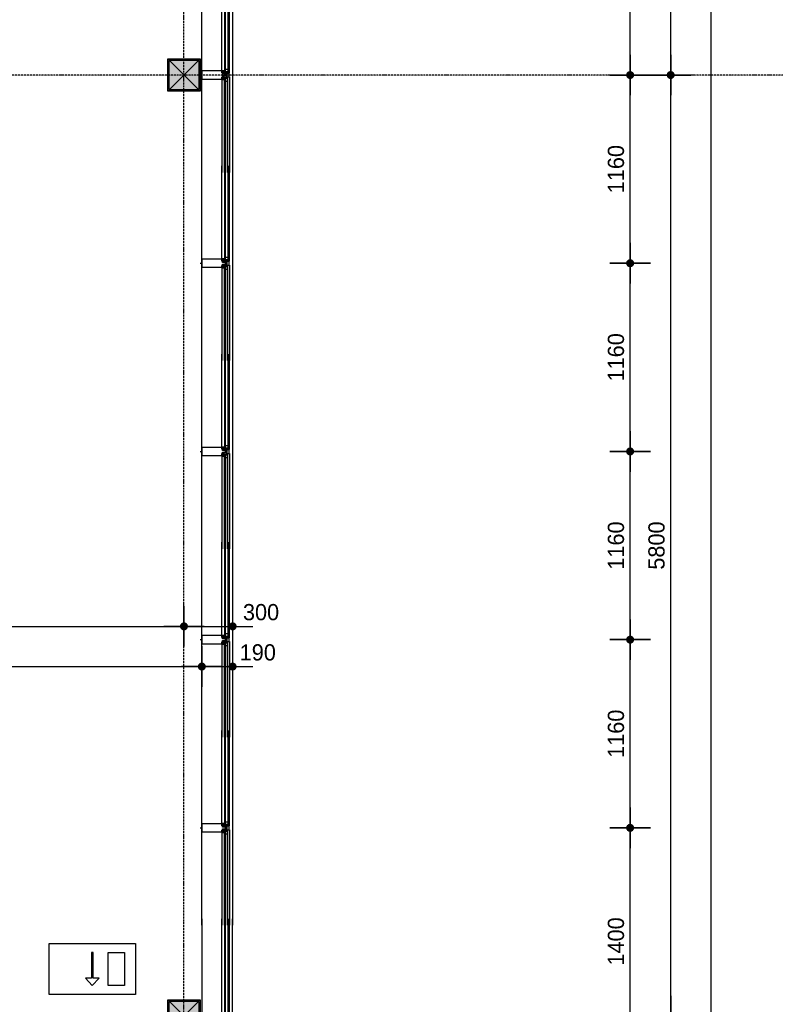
# Model space of a CAD drawing. Header units: millimetres. Extents: x -297000 to 504135, y -166520 to 252050.
# Tile 320 of 416: x 34512 to 39170, y 9498 to 15566. Entities that reach past the tile are written whole.
import ezdxf

# ---------------------------------------------------------------- set-up
doc = ezdxf.new("R2010")
doc.units = ezdxf.units.MM
doc.header["$MEASUREMENT"] = 0
doc.linetypes.add('ACAD_ISO10W100', pattern=[18, 12, -3, 0, -3])
doc.linetypes.add('CENTER', pattern=[50.8, 31.75, -6.35, 6.35, -6.35])
doc.layers.get('Defpoints').update_dxf_attribs({"color": 6})
for name, color, linetype in [('010_D0050_D', 1, 'Continuous'), ('040_AXPRI_B', 9, 'CENTER'), ('080_SYMBO_G', 1, 'Continuous'), ('210_WALEX_E', 2, 'Continuous'), ('299_CONCR_H', 251, 'Continuous'), ('299_STEEL_G', 3, 'Continuous'), ('310_WINDO_E', 1, 'Continuous')]:
    doc.layers.add(name, color=color, linetype=linetype)
doc.styles.add('VMX 2 MEDIUM 50', font='unvr55w.TTF', dxfattribs={"height": 100})
doc.dimstyles.new('VMX 50', dxfattribs={"dimscale": 50, "dimtxt": 1, "dimasz": 1, "dimexe": 2, "dimexo": 2, "dimgap": 0.7, "dimtad": 1, "dimdec": 0, "dimdsep": 46, "dimtxsty": 'VMX 2 MEDIUM 50', "dimblk1": 'VMX-DIM-ARROW', "dimblk2": 'VMX-DIM-ARROW', "dimsah": 1, "dimcen": 1, "dimdle": 2, "dimse1": 1, "dimse2": 1, "dimclrd": 256, "dimclre": 256, "dimclrt": 256, "dimadec": 0, "dimazin": 0, "dimtm": 1e-09, "dimtfac": 1, "dimtdec": 0, "dimtmove": 2, "dimatfit": 2, "dimldrblk": 'VMX-DIM-ARROW', "dimfxl": 0, "dimtolj": 2, "dimlwd": -1, "dimarcsym": 0})

# ---------------------------------------------------------------- blocks, each defined once
blk = doc.blocks.new('VMX-DIM-ARROW')
h = blk.add_hatch(color=256)
edge = h.paths.add_edge_path()
edge.add_arc((0, 0), 0.5, 0, 360)
for p, q in [((0, 2.5), (0, -2.5)), ((-2.5, 0), (2.5, 0))]:
    blk.add_line(p, q)
blk = doc.blocks.new('*D50')
at = {"layer": '010_D0050_D'}
blk.add_line((38275, 9235), (38275, 10535), dxfattribs=at)
at = {"layer": 'Defpoints', "color": 0}
for p in [(35780, 10585), (38275, 10585), (35780, 9185)]:
    blk.add_point(p, dxfattribs=at)
at = {"layer": '010_D0050_D', "xscale": 50, "yscale": 50, "zscale": 50}
for p, rotation in [((38275, 10585), 90), ((38275, 9185), 270)]:
    blk.add_blockref('VMX-DIM-ARROW', p, dxfattribs=dict(at, rotation=rotation))
at = {"layer": '010_D0050_D', "insert": (38188.1, 9885), "char_height": 100, "attachment_point": 5, "rotation": 90, "style": 'VMX 2 MEDIUM 50'}
blk.add_mtext('\\A2;1400', dxfattribs=at)
blk = doc.blocks.new('*D51')
at = {"layer": '010_D0050_D'}
blk.add_line((38275, 10635), (38275, 11695), dxfattribs=at)
at = {"layer": 'Defpoints', "color": 0}
for p in [(35625, 11745), (38275, 11745), (35780, 10585)]:
    blk.add_point(p, dxfattribs=at)
at = {"layer": '010_D0050_D', "xscale": 50, "yscale": 50, "zscale": 50}
for p, rotation in [((38275, 11745), 90), ((38275, 10585), 270)]:
    blk.add_blockref('VMX-DIM-ARROW', p, dxfattribs=dict(at, rotation=rotation))
at = {"layer": '010_D0050_D', "insert": (38188.1, 11165), "char_height": 100, "attachment_point": 5, "rotation": 90, "style": 'VMX 2 MEDIUM 50'}
blk.add_mtext('\\A2;1160', dxfattribs=at)
blk = doc.blocks.new('*D53')
at = {"layer": '010_D0050_D'}
blk.add_line((38275, 11795), (38275, 12855), dxfattribs=at)
at = {"layer": 'Defpoints', "color": 0}
for p in [(35625, 12905), (38275, 12905), (35625, 11745)]:
    blk.add_point(p, dxfattribs=at)
at = {"layer": '010_D0050_D', "xscale": 50, "yscale": 50, "zscale": 50}
for p, rotation in [((38275, 12905), 90), ((38275, 11745), 270)]:
    blk.add_blockref('VMX-DIM-ARROW', p, dxfattribs=dict(at, rotation=rotation))
at = {"layer": '010_D0050_D', "insert": (38188.1, 12325), "char_height": 100, "attachment_point": 5, "rotation": 90, "style": 'VMX 2 MEDIUM 50'}
blk.add_mtext('\\A2;1160', dxfattribs=at)
blk = doc.blocks.new('*D54')
at = {"layer": '010_D0050_D'}
blk.add_line((38275, 12955), (38275, 14015), dxfattribs=at)
at = {"layer": 'Defpoints', "color": 0}
for p in [(35625, 14065), (38275, 14065), (35625, 12905)]:
    blk.add_point(p, dxfattribs=at)
at = {"layer": '010_D0050_D', "xscale": 50, "yscale": 50, "zscale": 50}
for p, rotation in [((38275, 14065), 90), ((38275, 12905), 270)]:
    blk.add_blockref('VMX-DIM-ARROW', p, dxfattribs=dict(at, rotation=rotation))
at = {"layer": '010_D0050_D', "insert": (38188.1, 13485), "char_height": 100, "attachment_point": 5, "rotation": 90, "style": 'VMX 2 MEDIUM 50'}
blk.add_mtext('\\A2;1160', dxfattribs=at)
blk = doc.blocks.new('*D55')
at = {"layer": '010_D0050_D'}
blk.add_line((38275, 14115), (38275, 15175), dxfattribs=at)
at = {"layer": 'Defpoints', "color": 0}
for p in [(35625, 15225), (38275, 15225), (35625, 14065)]:
    blk.add_point(p, dxfattribs=at)
at = {"layer": '010_D0050_D', "xscale": 50, "yscale": 50, "zscale": 50}
for p, rotation in [((38275, 15225), 90), ((38275, 14065), 270)]:
    blk.add_blockref('VMX-DIM-ARROW', p, dxfattribs=dict(at, rotation=rotation))
at = {"layer": '010_D0050_D', "insert": (38188.1, 14645), "char_height": 100, "attachment_point": 5, "rotation": 90, "style": 'VMX 2 MEDIUM 50'}
blk.add_mtext('\\A2;1160', dxfattribs=at)
blk = doc.blocks.new('*D56')
at = {"layer": '010_D0050_D'}
blk.add_line((38275, 15275), (38275, 16335), dxfattribs=at)
at = {"layer": 'Defpoints', "color": 0}
for p in [(35625, 16385), (38275, 16385), (35625, 15225)]:
    blk.add_point(p, dxfattribs=at)
at = {"layer": '010_D0050_D', "xscale": 50, "yscale": 50, "zscale": 50}
for p, rotation in [((38275, 16385), 90), ((38275, 15225), 270)]:
    blk.add_blockref('VMX-DIM-ARROW', p, dxfattribs=dict(at, rotation=rotation))
at = {"layer": '010_D0050_D', "insert": (38188.1, 15805), "char_height": 100, "attachment_point": 5, "rotation": 90, "style": 'VMX 2 MEDIUM 50'}
blk.add_mtext('\\A2;1160', dxfattribs=at)
blk = doc.blocks.new('*D201')
at = {"layer": '010_D0050_D'}
blk.add_line((29825, 11827), (35475, 11827), dxfattribs=at)
at = {"layer": 'Defpoints', "color": 0}
for p in [(29775, 11913.9), (35525, 11913.9), (35525, 11827)]:
    blk.add_point(p, dxfattribs=at)
at = {"layer": '010_D0050_D', "xscale": 50, "yscale": 50, "zscale": 50, "rotation": 180}
blk.add_blockref('VMX-DIM-ARROW', (29775, 11827), dxfattribs=at)
at = {"layer": '010_D0050_D', "xscale": 50, "yscale": 50, "zscale": 50}
blk.add_blockref('VMX-DIM-ARROW', (35525, 11827), dxfattribs=at)
at = {"layer": '010_D0050_D', "insert": (32650, 11913.9), "char_height": 100, "attachment_point": 5, "style": 'VMX 2 MEDIUM 50'}
blk.add_mtext('\\A2;5750', dxfattribs=at)
blk = doc.blocks.new('*D202')
at = {"layer": '010_D0050_D'}
blk.add_line((35575, 11827), (35775, 11827), dxfattribs=at)
at = {"layer": 'Defpoints', "color": 0}
for p in [(35825, 12027), (35525, 11822.2), (35825, 11827)]:
    blk.add_point(p, dxfattribs=at)
at = {"layer": '010_D0050_D', "xscale": 50, "yscale": 50, "zscale": 50, "rotation": 180}
blk.add_blockref('VMX-DIM-ARROW', (35525, 11827), dxfattribs=at)
at = {"layer": '010_D0050_D', "xscale": 50, "yscale": 50, "zscale": 50}
blk.add_blockref('VMX-DIM-ARROW', (35825, 11827), dxfattribs=at)
at = {"layer": '010_D0050_D', "insert": (36000, 11913.9), "char_height": 100, "attachment_point": 5, "style": 'VMX 2 MEDIUM 50'}
blk.add_mtext('\\A2;300', dxfattribs=at)
blk = doc.blocks.new('*D223')
at = {"layer": '010_D0050_D'}
blk.add_line((29825, 11579), (35585, 11579), dxfattribs=at)
at = {"layer": 'Defpoints', "color": 0}
for p in [(29775, 12657), (35635, 11745), (35635, 11579)]:
    blk.add_point(p, dxfattribs=at)
at = {"layer": '010_D0050_D', "xscale": 50, "yscale": 50, "zscale": 50, "rotation": 180}
blk.add_blockref('VMX-DIM-ARROW', (29775, 11579), dxfattribs=at)
at = {"layer": '010_D0050_D', "xscale": 50, "yscale": 50, "zscale": 50}
blk.add_blockref('VMX-DIM-ARROW', (35635, 11579), dxfattribs=at)
at = {"layer": '010_D0050_D', "insert": (32705, 11665.9), "char_height": 100, "attachment_point": 5, "style": 'VMX 2 MEDIUM 50'}
blk.add_mtext('\\A2;5860', dxfattribs=at)
blk = doc.blocks.new('*D225')
at = {"layer": '010_D0050_D'}
blk.add_line((35685, 11579), (35775, 11579), dxfattribs=at)
at = {"layer": 'Defpoints', "color": 0}
for p in [(35635, 11704), (35825, 11704), (35825, 11579)]:
    blk.add_point(p, dxfattribs=at)
at = {"layer": '010_D0050_D', "xscale": 50, "yscale": 50, "zscale": 50, "rotation": 180}
blk.add_blockref('VMX-DIM-ARROW', (35635, 11579), dxfattribs=at)
at = {"layer": '010_D0050_D', "xscale": 50, "yscale": 50, "zscale": 50}
blk.add_blockref('VMX-DIM-ARROW', (35825, 11579), dxfattribs=at)
at = {"layer": '010_D0050_D', "insert": (35980, 11665.9), "char_height": 100, "attachment_point": 5, "style": 'VMX 2 MEDIUM 50'}
blk.add_mtext('\\A2;190', dxfattribs=at)
blk = doc.blocks.new('GRID01')
at = {"layer": '040_AXPRI_B', "linetype": 'ACAD_ISO10W100'}
for p, q in [((0, -3742), (0, 26942)), ((3749.9, 5800), (-26942, 5800))]:
    blk.add_line(p, q, dxfattribs=at)
blk = doc.blocks.new('ALCOA_gevel')
at = {"layer": '310_WINDO_E', "color": 8}
blk.add_line((234, -25), (234, -600), dxfattribs=at)
blk.add_line((234, -25), (234, -600), dxfattribs=at)
blk.add_line((234, -25), (234, -600), dxfattribs=at)
blk.add_line((234, -25), (234, -600), dxfattribs=at)
for points in [[(110, -600), (110, 600)], [(234, 25), (234, 600)], [(300, 600), (300, -600)], [(234, 13.5), (234, 28.5), (249, 28.5), (249, 13.5), (234, 13.5)], [(234, 13.5), (249, 28.5)], [(234, 28.5), (249, 13.5)], [(275.5, 12), (275.5, -12)], [(234, -13.5), (234, -28.5), (249, -28.5), (249, -13.5), (234, -13.5)], [(234, -13.5), (249, -28.5)], [(234, -28.5), (249, -13.5)], [(234, -25), (234, -600)]]:
    blk.add_lwpolyline(points, dxfattribs=at)
at = {"layer": '310_WINDO_E'}
for points in [[(249, 600), (249, 14.2), (255, 14.2), (255, 600)], [(271, 600), (271, 12), (280, 12), (280, 600)], [(255, 37), (271, 37)], [(255, 14.2), (271, 14.2)], [(249, -600), (249, -14.2), (255, -14.2), (255, -600)], [(255, -14.2), (271, -14.2)], [(255, -37), (271, -37)], [(271, -600), (271, -12), (280, -12), (280, -600)]]:
    blk.add_lwpolyline(points, dxfattribs=at)
at = {"layer": '310_WINDO_E', "color": 2}
blk.add_lwpolyline([(112, -25), (234, -25), (234, -13.5), (236.5, -13.5), (236.5, -5), (255, -5), (255, 5), (236.5, 5), (236.5, 13.5), (234, 13.5), (234, 25), (112, 25, 0.414214), (110, 23), (110, -23, 0.414214)], format="xyb", close=True, dxfattribs=at)
blk.add_lwpolyline([(260.5, 20), (260.5, -20), (265.5, -20), (265.5, 20), (260.5, 20)], dxfattribs=at)
at = {"layer": 'Defpoints', "ltscale": 20}
blk.add_lwpolyline([(100, 0), (110, 0)], dxfattribs=at)
blk = doc.blocks.new('K200x200x8+BETON')
at = {"layer": '299_CONCR_H'}
h = blk.add_hatch(color=256, dxfattribs=at)
edge = h.paths.add_edge_path()
edge.add_line((-92, -84), (-92, 84))
edge.add_arc((-84, 84), 8, 90, 180, ccw=False)
edge.add_line((-84, 92), (84, 92))
edge.add_arc((84, 84), 8, 0, 90, ccw=False)
edge.add_line((92, 84), (92, -84))
edge.add_arc((84, -84), 8, -90, 0, ccw=False)
edge.add_line((84, -92), (-84, -92))
edge.add_arc((-84, -84), 8, 180, 270, ccw=False)
at = {"layer": '299_STEEL_G'}
for points in [[(-100, -88), (-100, 88, -0.414214), (-88, 100), (88, 100, -0.414214), (100, 88), (100, -88, -0.414214), (88, -100), (-88, -100, -0.414214)], [(-92, -84), (-92, 84, -0.414214), (-84, 92), (84, 92, -0.414214), (92, 84), (92, -84, -0.414214), (84, -92), (-84, -92, -0.414214)]]:
    blk.add_lwpolyline(points, format="xyb", close=True, dxfattribs=at)
at = {"layer": 'Defpoints'}
blk.add_lwpolyline([(-100, 100), (100, 100), (100, -100), (-100, -100)], close=True, dxfattribs=at)
for points in [[(100, -100), (-100, 100)], [(100, 100), (-100, -100)]]:
    blk.add_lwpolyline(points, dxfattribs=at)
blk = doc.blocks.new('ALCOA_gevelhoek')
at = {"layer": '210_WALEX_E'}
blk.add_lwpolyline([(234, 251.5), (300, 251.5), (300, 300), (-5, 300)], dxfattribs=at)
at = {"layer": '310_WINDO_E', "color": 8}
blk.add_line((234, 213), (234, -600), dxfattribs=at)
blk.add_line((234, 213), (234, -600), dxfattribs=at)
blk.add_line((234, 213), (234, -600), dxfattribs=at)
blk.add_line((234, 213), (234, -600), dxfattribs=at)
at = {"layer": '310_WINDO_E', "color": 2}
blk.add_lwpolyline([(112, 263), (234, 263), (234, 251.5), (236.5, 251.5), (236.5, 243), (254, 243), (254, 233), (236.5, 233), (236.5, 224.5), (234, 224.5), (234, 213), (112, 213, -0.414214), (110, 215), (110, 261, -0.414214)], format="xyb", close=True, dxfattribs=at)
blk.add_lwpolyline([(260.5, 258), (260.5, 218), (265.5, 218), (265.5, 258), (260.5, 258)], dxfattribs=at)
at = {"layer": '310_WINDO_E', "color": 8}
for points in [[(275.5, 251.5), (275.5, 226)], [(300, 263), (300, -600)], [(110, -600), (110, 238)], [(234, 224.5), (234, 209.5), (249, 209.5), (249, 224.5), (234, 224.5)], [(234, 224.5), (249, 209.5)], [(234, 209.5), (249, 224.5)], [(234, 213), (234, -600)]]:
    blk.add_lwpolyline(points, dxfattribs=at)
at = {"layer": '310_WINDO_E'}
for points in [[(249, -600), (249, 223.8), (255, 223.8), (255, -600)], [(255, 223.8), (271, 223.8)], [(255, 201), (271, 201)], [(271, -600), (271, 226), (280, 226), (280, -600)]]:
    blk.add_lwpolyline(points, dxfattribs=at)
at = {"layer": 'Defpoints', "ltscale": 20}
blk.add_lwpolyline([(100, 0), (110, 0)], dxfattribs=at)
blk = doc.blocks.new('NOODUITGANG')
at = {"layer": '080_SYMBO_G'}
blk.add_lwpolyline([(3.552, 0), (0, 0), (0, 2.088), (3.552, 2.088)], close=True, dxfattribs=at)
at = {"layer": '080_SYMBO_G', "ltscale": 0.1}
blk.add_lwpolyline([(1.814, 1.719), (1.739, 1.719), (1.739, 0.659), (1.496, 0.659), (1.776, 0.369), (2.056, 0.659), (1.814, 0.659), (1.814, 1.719)], dxfattribs=at)
blk.add_lwpolyline([(2.422, 1.719), (3.097, 1.719), (3.097, 0.369), (2.422, 0.369)], close=True, dxfattribs=at)
blk = doc.blocks.new('1006_X-01.00')
for name, p in [('GRID01', (23200, 0)), ('ALCOA_gevel', (23200, 5800)), ('K200x200x8+BETON', (23200, 5800)), ('ALCOA_gevel', (23200, 4640)), ('ALCOA_gevel', (23200, 3480)), ('ALCOA_gevel', (23200, 2320)), ('ALCOA_gevel', (23200, 1160)), ('K200x200x8+BETON', (23200, 0))]:
    blk.add_blockref(name, p)
at = {"xscale": -1, "rotation": 180}
blk.add_blockref('ALCOA_gevelhoek', (23200, 0), dxfattribs=at)
at = {"layer": '080_SYMBO_G', "xscale": 150, "yscale": 150, "zscale": 150}
blk.add_blockref('NOODUITGANG', (22368.6, 134), dxfattribs=at)
blk = doc.blocks.new('*D753')
at = {"layer": '010_D0050_D'}
blk.add_line((38525, 9475), (38525, 15175), dxfattribs=at)
at = {"layer": 'Defpoints', "color": 0}
for p in [(35525, 15225), (38525, 15225), (35525, 9425)]:
    blk.add_point(p, dxfattribs=at)
at = {"layer": '010_D0050_D', "xscale": 50, "yscale": 50, "zscale": 50}
for p, rotation in [((38525, 15225), 90), ((38525, 9425), 270)]:
    blk.add_blockref('VMX-DIM-ARROW', p, dxfattribs=dict(at, rotation=rotation))
at = {"layer": '010_D0050_D', "insert": (38438.1, 12325), "char_height": 100, "attachment_point": 5, "rotation": 90, "style": 'VMX 2 MEDIUM 50'}
blk.add_mtext('\\A2;5800', dxfattribs=at)
blk = doc.blocks.new('*D755')
at = {"layer": '010_D0050_D'}
blk.add_line((38525, 15275), (38525, 20975), dxfattribs=at)
at = {"layer": 'Defpoints', "color": 0}
for p in [(38525, 21025), (39069.7, 21025), (38777.3, 15225)]:
    blk.add_point(p, dxfattribs=at)
at = {"layer": '010_D0050_D', "xscale": 50, "yscale": 50, "zscale": 50}
for p, rotation in [((38525, 21025), 90), ((38525, 15225), 270)]:
    blk.add_blockref('VMX-DIM-ARROW', p, dxfattribs=dict(at, rotation=rotation))
at = {"layer": '010_D0050_D', "insert": (38438.1, 18125), "char_height": 100, "attachment_point": 5, "rotation": 90, "style": 'VMX 2 MEDIUM 50'}
blk.add_mtext('\\A2;5800', dxfattribs=at)
blk = doc.blocks.new('*D757')
at = {"layer": '010_D0050_D'}
blk.add_line((38775, 9175), (38775, 32875), dxfattribs=at)
at = {"layer": 'Defpoints', "color": 0}
for p in [(35525, 32925), (38775, 32925), (35525, 9125)]:
    blk.add_point(p, dxfattribs=at)
at = {"layer": '010_D0050_D', "xscale": 50, "yscale": 50, "zscale": 50}
for p, rotation in [((38775, 32925), 90), ((38775, 9125), 270)]:
    blk.add_blockref('VMX-DIM-ARROW', p, dxfattribs=dict(at, rotation=rotation))
at = {"layer": '010_D0050_D', "insert": (38688.1, 21372.1), "char_height": 100, "attachment_point": 5, "rotation": 90, "style": 'VMX 2 MEDIUM 50'}
blk.add_mtext('\\A2;23800', dxfattribs=at)
blk = doc.blocks.new('*D758')
at = {"layer": '010_D0050_D'}
blk.add_line((38525, 9175), (38525, 9375), dxfattribs=at)
at = {"layer": 'Defpoints', "color": 0}
for p in [(35525, 9425), (38525, 9425), (35525, 9125)]:
    blk.add_point(p, dxfattribs=at)
at = {"layer": '010_D0050_D', "xscale": 50, "yscale": 50, "zscale": 50}
for p, rotation in [((38525, 9425), 90), ((38525, 9125), 270)]:
    blk.add_blockref('VMX-DIM-ARROW', p, dxfattribs=dict(at, rotation=rotation))
at = {"layer": '010_D0050_D', "insert": (38438.1, 9275), "char_height": 100, "attachment_point": 5, "rotation": 90, "style": 'VMX 2 MEDIUM 50'}
blk.add_mtext('\\A2;300', dxfattribs=at)

msp = doc.modelspace()

# ---------------------------------------------------------------- block references
msp.add_blockref('1006_X-01.00', (12325, 9425))

# ---------------------------------------------------------------- dimensions: what is measured, and where the dimension line sits
at = {"layer": '010_D0050_D'}
for base, p2, picture, middle in [((38775, 32925), (35525, 32925), '*D757', (38688.1, 21372.1)), ((38525, 9425), (35525, 9425), '*D758', (38438.1, 9275))]:
    dim = msp.add_linear_dim(base=base, p1=(35525, 9125), p2=p2, angle=90, dimstyle='VMX 50', dxfattribs=at)
    dim.commit()
    dim.dimension.update_dxf_attribs({"geometry": picture, "text_midpoint": middle, "dimtype": 160})
for base, p1, p2, picture, middle in [((38525, 21025), (38777.3, 15225), (39069.7, 21025), '*D755', (38438.1, 18125)), ((38275, 16385), (35625, 15225), (35625, 16385), '*D56', (38188.1, 15805)), ((38525, 15225), (35525, 9425), (35525, 15225), '*D753', (38438.1, 12325)), ((38275, 15225), (35625, 14065), (35625, 15225), '*D55', (38188.1, 14645)), ((38275, 14065), (35625, 12905), (35625, 14065), '*D54', (38188.1, 13485)), ((38275, 12905), (35625, 11745), (35625, 12905), '*D53', (38188.1, 12325)), ((38275, 11745), (35780, 10585), (35625, 11745), '*D51', (38188.1, 11165)), ((38275, 10585), (35780, 9185), (35780, 10585), '*D50', (38188.1, 9885))]:
    dim = msp.add_linear_dim(base=base, p1=p1, p2=p2, angle=90, dimstyle='VMX 50', dxfattribs=at)
    dim.commit()
    dim.dimension.update_dxf_attribs({"geometry": picture, "text_midpoint": middle})
for base, p1, p2, picture, middle in [((35635, 11579), (29775, 12657), (35635, 11745), '*D223', (32705, 11665.9)), ((35525, 11827), (29775, 11913.9), (35525, 11913.9), '*D201', (32650, 11913.9))]:
    dim = msp.add_linear_dim(base=base, p1=p1, p2=p2, dimstyle='VMX 50', dxfattribs=at)
    dim.commit()
    dim.dimension.update_dxf_attribs({"geometry": picture, "text_midpoint": middle})
for base, p1, p2, picture, middle in [((35825, 11827), (35525, 11822.2), (35825, 12027), '*D202', (36000, 11913.9)), ((35825, 11579), (35635, 11704), (35825, 11704), '*D225', (35980, 11665.9))]:
    dim = msp.add_linear_dim(base=base, p1=p1, p2=p2, dimstyle='VMX 50', dxfattribs=at)
    dim.commit()
    dim.dimension.update_dxf_attribs({"geometry": picture, "text_midpoint": middle, "dimtype": 160})

doc.saveas('drawing.dxf')
